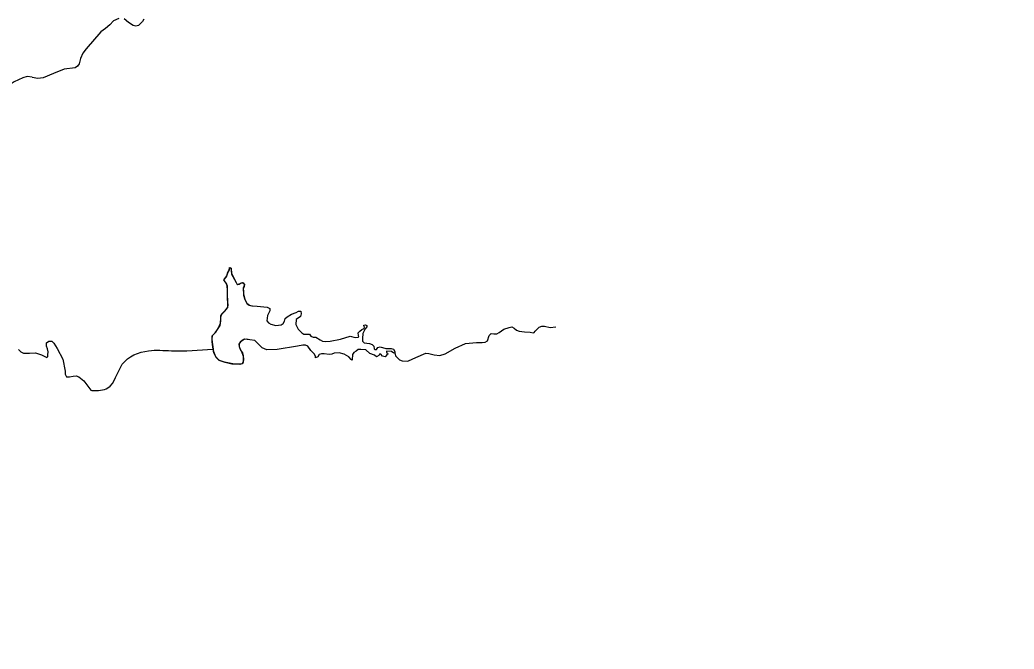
# Model space of a CAD drawing. Extents: x -1643653 to 4543381, y 1624270 to 13878484.
# Drawn here: x 675404 to 681161, y 8977919 to 8981562 of the extents above; entities that cross this region are included whole.
import ezdxf

# ---------------------------------------------------------------- set-up
doc = ezdxf.new("R2010")
doc.units = 0
doc.header["$LTSCALE"] = 200
doc.layers.add('1', color=7, linetype='Continuous', lineweight=13)
doc.layers.add('24', color=7, linetype='Continuous', lineweight=25)

msp = doc.modelspace()

# ---------------------------------------------------------------- linework, layer by layer
at = {"layer": '1', "lineweight": 25}
msp.add_spline([(814781, 9009175.5), (814787.2, 9009173.4), (814796.9, 9009173.4), (814799.4, 9009172.4), (814805.1, 9009174.5), (814805.6, 9009176.5), (814811.7, 9009179.5), (814811.7, 9009179.5), (814801.5, 9009181), (814790.7, 9009181.5), (814784.1, 9009183.1), (814777.4, 9009185.1), (814778.4, 9009175.5)], degree=3, dxfattribs=at)
at = {"layer": '24'}
for points in [[(675976.2, 8981569.3), (675946.6, 8981555.8), (675924.4, 8981532.2), (675899.5, 8981512.1), (675872.9, 8981493), (675787.7, 8981394.2), (675767.4, 8981368.2), (675755.3, 8981338.8), (675746.2, 8981307), (675737.7, 8981293.1), (675724.5, 8981284.2), (675659.3, 8981276.5), (675599.2, 8981251.5), (675539.1, 8981225.6), (675507.2, 8981222.6), (675475.2, 8981229.2)], [(676122.1, 8981566.5), (676114.4, 8981552.1), (676091.2, 8981529.2), (676075.5, 8981525.9), (676059.4, 8981529.4), (676032.2, 8981546.9), (676008.3, 8981568.8)], [(675474, 8981229.5), (675446.5, 8981233.2), (675420.5, 8981226.1), (675370.6, 8981203.8), (675348.3, 8981188), (675322.3, 8981179), (675294.8, 8981178.1), (675267.7, 8981182.9), (675241.3, 8981190.6), (675217.6, 8981203.8), (675175.9, 8981239.8), (675137.9, 8981279), (675114.5, 8981294), (675101.3, 8981294.4), (675088.2, 8981289.5)], [(676735.1, 8979710.2), (676716.5, 8979713.3), (676699.8, 8979711.5), (676685.3, 8979701), (676673.4, 8979689.2), (676673.4, 8979670.8), (676681.3, 8979649.7), (676691.9, 8979635.3), (676697.1, 8979616.9), (676698.5, 8979598.5), (676695.8, 8979578.7), (676691.9, 8979570.9), (676670.8, 8979568.2), (676655, 8979568.2), (676631.3, 8979569.5), (676591.8, 8979578.7), (676557.6, 8979590.6), (676537.4, 8979611.3), (676526.2, 8979640.9), (676516.8, 8979711.5), (676518.1, 8979733.9), (676535.2, 8979749.7), (676548.4, 8979769.1), (676562.9, 8979792.8), (676566.8, 8979819.1), (676566.8, 8979833.5), (676568.2, 8979848), (676574.8, 8979859.8), (676593.2, 8979878.2), (676607.7, 8979899.2), (676607.7, 8979926.8), (676606.3, 8979975.5), (676605, 8980003.1), (676605, 8980020.2), (676598.4, 8980038.6), (676585.3, 8980057), (676599.8, 8980074.1), (676609, 8980103), (676616.9, 8980114.8), (676618.2, 8980128), (676626.1, 8980125.4), (676627.4, 8980108.3), (676629.1, 8980090.7), (676636.6, 8980075.4), (676656.4, 8980042.5), (676661.6, 8980030.7), (676673.5, 8980032), (676685.3, 8980039.9), (676695.9, 8980041.2), (676705.1, 8980028.1), (676697.2, 8980008.4), (676698.5, 8979987.3), (676698.5, 8979967.6), (676706.4, 8979943.9), (676716.9, 8979921.6), (676734, 8979909.8), (676749.8, 8979906.6)], [(677114.5, 8979604.9), (677115.1, 8979612.9), (677109.9, 8979626.4), (677088.3, 8979647.8), (677071.6, 8979672.7), (677058.5, 8979678.1), (677042.4, 8979678.5), (677011.8, 8979672.8), (676893.9, 8979653.4), (676833.5, 8979650.9), (676806.7, 8979663.1), (676786.2, 8979685), (676764.8, 8979705), (676734.4, 8979710.3), (676704, 8979712.9), (676679.2, 8979696.2), (676672.1, 8979684), (676673.9, 8979668.5), (676687.2, 8979642), (676697.5, 8979614.2), (676697.2, 8979584.4), (676691.5, 8979570.5), (676677.1, 8979567.8), (676646.6, 8979568.3), (676587.6, 8979579.8), (676559.2, 8979589.7), (676539.3, 8979608.2), (676527.7, 8979635), (676521.6, 8979666.9), (676517.9, 8979700.7), (676517.3, 8979732.2), (676538.4, 8979753.2), (676554.7, 8979778.5), (676566, 8979805.8), (676566.8, 8979835.9), (676569.1, 8979850.7), (676577.5, 8979863.1), (676599, 8979884.4), (676607, 8979897.2), (676609, 8979911.7), (676606.8, 8979942.2), (676605, 8980001.9), (676602.5, 8980031.5), (676585.3, 8980056.7), (676602.9, 8980080.8), (676605.9, 8980095.8), (676613.4, 8980108.1), (676616.7, 8980123.8), (676619.7, 8980128.2), (676626.8, 8980124.6), (676628.2, 8980093.8), (676656.8, 8980041), (676659.3, 8980033.3), (676664.7, 8980029.9), (676679.1, 8980035.7), (676692.6, 8980041.7), (676704.2, 8980032.5), (676701.9, 8980018), (676696.6, 8980004.1), (676698.3, 8979973.9), (676705.9, 8979945.2), (676719.6, 8979918.7), (676732.3, 8979910.4), (676746.8, 8979906.9), (676777, 8979904.4), (676836.4, 8979899), (676850.4, 8979891.1), (676851.1, 8979877.8), (676838.2, 8979849.8), (676834.1, 8979820.2), (676843.5, 8979808.4), (676856.4, 8979800.3), (676885, 8979792.4), (676915.7, 8979796.6), (676928.5, 8979805.1), (676935.4, 8979818.4), (676939.9, 8979833), (676950.8, 8979842.2), (676975.9, 8979858.9), (677004.3, 8979868.5), (677017.3, 8979875.3), (677031.4, 8979875.7), (677031.6, 8979859.5), (677027.7, 8979845.7), (677003.2, 8979827.9), (677002, 8979798), (677015.4, 8979771.4), (677036.3, 8979750.6), (677048.8, 8979742.4), (677064.8, 8979742.1), (677080.2, 8979742.2), (677089.3, 8979731.5), (677101.6, 8979725.9), (677117.8, 8979725.7), (677142.9, 8979708.9), (677155.6, 8979701.6)], [(677155.6, 8979701.6), (677170.5, 8979699.7), (677200.8, 8979701.8), (677259.5, 8979713.3), (677316.6, 8979731.3), (677344.6, 8979722.9), (677361.8, 8979724.7), (677366.5, 8979727.8), (677363.7, 8979734.2), (677362.3, 8979749.5), (677372.1, 8979760.8), (677383.9, 8979769.2), (677397.3, 8979775.5), (677399.5, 8979782.8), (677396.3, 8979789.8), (677396.1, 8979795.5), (677404.7, 8979796.3), (677412.1, 8979791.8), (677413.3, 8979785.2), (677403.4, 8979772.9), (677389.9, 8979746.9), (677386.7, 8979716.6), (677386.8, 8979701.8), (677397.3, 8979692.6), (677427.6, 8979689.4), (677443, 8979683.4), (677453.8, 8979672.6), (677454.6, 8979657.8), (677461.1, 8979653.1), (677469.3, 8979653.2), (677476.8, 8979665.5), (677489, 8979668.4), (677523.5, 8979658.6), (677553.6, 8979659.1), (677567.5, 8979655.6), (677575.8, 8979641.4), (677575.5, 8979634.3), (677568.5, 8979633), (677556.3, 8979641.9), (677526.7, 8979644.7), (677525.7, 8979637.3), (677532.1, 8979633.1), (677533.9, 8979626.8), (677527.9, 8979622.2), (677518.5, 8979611.5), (677503.8, 8979615.5), (677494.3, 8979626.8), (677486.9, 8979625.8), (677482.3, 8979619.9), (677469.5, 8979612.2), (677457.2, 8979620), (677429.7, 8979631.4), (677407.4, 8979651.1), (677377.8, 8979653.9), (677362.2, 8979653.1), (677350.3, 8979644.9), (677337.8, 8979636.6), (677328.8, 8979624.6), (677327.9, 8979593.7), (677325.9, 8979591.1), (677321.2, 8979595.4), (677308.1, 8979611.2), (677282.1, 8979626.2), (677253.3, 8979633.9), (677223.3, 8979632.2), (677209.6, 8979626.2), (677194.8, 8979625.1), (677165.1, 8979628.9), (677150.2, 8979628.9), (677136.1, 8979624), (677129.1, 8979610.6), (677115.2, 8979605.2)], [(677574.7, 8979633.6), (677579.2, 8979618), (677589.5, 8979605.1), (677602, 8979594.2), (677617.3, 8979588.8), (677650, 8979586.2), (677679.8, 8979600), (677740, 8979626.6), (677754.9, 8979633.3), (677770.9, 8979630.5), (677803, 8979623.7), (677834.8, 8979618.1), (677866.2, 8979629.4), (677923.4, 8979661), (677983.4, 8979687.5), (678048.2, 8979693.8), (678080.8, 8979695), (678098.1, 8979695.7), (678110.9, 8979703.2), (678121.9, 8979734.2), (678131.9, 8979746.2), (678148.5, 8979745), (678164.7, 8979744.1), (678179, 8979752.6), (678205.7, 8979770.8), (678236.6, 8979781.6), (678253.3, 8979785.3), (678266.6, 8979777.3), (678279, 8979766.4), (678294.1, 8979760.1), (678326.5, 8979755.5), (678358.9, 8979753.7), (678375, 8979750.2), (678382.5, 8979752.8), (678387.1, 8979759.7), (678409.9, 8979782.6), (678425.2, 8979788.5), (678441.7, 8979789.2), (678473.9, 8979781.9), (678506.3, 8979785.6)], [(675396.3, 8979653.2), (675408.5, 8979640.4), (675424, 8979631.9), (675459.2, 8979632.5), (675494.4, 8979633.6), (675528, 8979622.3), (675560.4, 8979608.1), (675566.2, 8979614.1), (675565.7, 8979622.9), (675567.7, 8979640.6), (675564.3, 8979657.6), (675557.1, 8979673.7), (675557, 8979691.4), (675570.5, 8979702.5), (675587.8, 8979702.3), (675600.7, 8979690.3), (675618.7, 8979659.8), (675651.8, 8979597.5), (675665.5, 8979528.3), (675666.5, 8979510.4), (675673.8, 8979496.2), (675691.8, 8979495.5), (675711.8, 8979499.3), (675729.3, 8979500.5), (675745.4, 8979495.8), (675773.5, 8979473.1), (675814.3, 8979417.8), (675820.2, 8979416.2)]]:
    msp.add_lwpolyline(points, dxfattribs=at)
msp.add_spline([(675820.2, 8979416.2), (675913.3, 8979430.9), (675996.6, 8979568.1), (676148.5, 8979646.5), (676280.7, 8979646.5), (676520.8, 8979656.2)], degree=3, dxfattribs=at)

doc.saveas('drawing.dxf')
